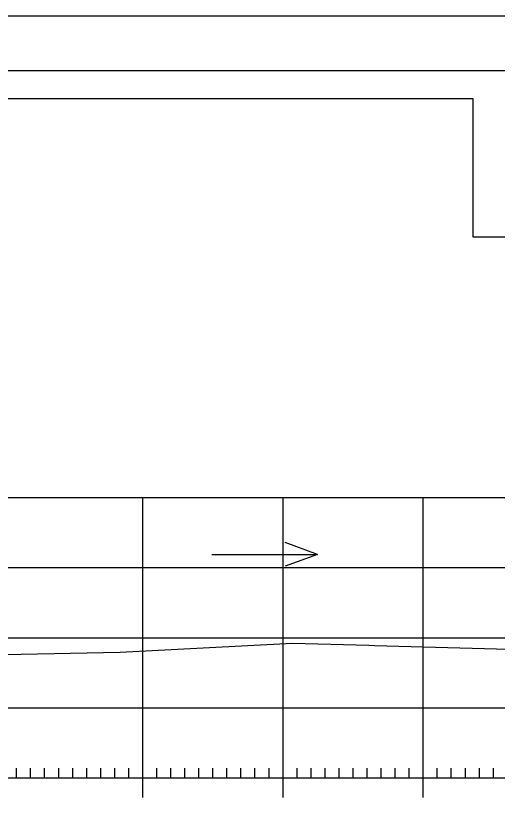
# Model space of a CAD drawing. Extents: x 1368910 to 1369601, y 380116 to 380950.
# Drawn here: x 1369141.2 to 1369175.5, y 380680.7 to 380737.1 of the extents above; entities that cross this region are included whole.
import ezdxf

# ---------------------------------------------------------------- set-up
doc = ezdxf.new("R2010")
doc.units = 0
for name, color, linetype in [('R_Axis', 7, 'Continuous'), ('R_Border', 7, 'Continuous'), ('R_Exist Surface', 7, 'Continuous'), ('R_Grid', 7, 'Continuous'), ('R_No Plot', 7, 'Continuous'), ('R_Water Annot', 7, 'Continuous')]:
    doc.layers.add(name, color=color, linetype=linetype)

msp = doc.modelspace()

# ---------------------------------------------------------------- linework, layer by layer
at = {"layer": 'R_Axis'}
for p, q in [((1369150.244, 380681.359), (1369150.244, 380684.159)), ((1369160.244, 380681.359), (1369160.244, 380684.159)), ((1369170.244, 380681.359), (1369170.244, 380684.159)), ((1369141.244, 380682.759), (1369141.244, 380683.459)), ((1369142.244, 380682.759), (1369142.244, 380683.459)), ((1369143.244, 380682.759), (1369143.244, 380683.459)), ((1369144.244, 380682.759), (1369144.244, 380683.459)), ((1369145.244, 380682.759), (1369145.244, 380683.459)), ((1369146.244, 380682.759), (1369146.244, 380683.459)), ((1369147.244, 380682.759), (1369147.244, 380683.459)), ((1369148.244, 380682.759), (1369148.244, 380683.459)), ((1369149.244, 380682.759), (1369149.244, 380683.459)), ((1369151.244, 380682.759), (1369151.244, 380683.459)), ((1369152.244, 380682.759), (1369152.244, 380683.459)), ((1369153.244, 380682.759), (1369153.244, 380683.459)), ((1369154.244, 380682.759), (1369154.244, 380683.459)), ((1369155.244, 380682.759), (1369155.244, 380683.459)), ((1369156.244, 380682.759), (1369156.244, 380683.459)), ((1369157.244, 380682.759), (1369157.244, 380683.459)), ((1369158.244, 380682.759), (1369158.244, 380683.459)), ((1369159.244, 380682.759), (1369159.244, 380683.459)), ((1369161.244, 380682.759), (1369161.244, 380683.459)), ((1369162.244, 380682.759), (1369162.244, 380683.459)), ((1369163.244, 380682.759), (1369163.244, 380683.459)), ((1369164.244, 380682.759), (1369164.244, 380683.459)), ((1369165.244, 380682.759), (1369165.244, 380683.459)), ((1369166.244, 380682.759), (1369166.244, 380683.459)), ((1369167.244, 380682.759), (1369167.244, 380683.459)), ((1369168.244, 380682.759), (1369168.244, 380683.459)), ((1369169.244, 380682.759), (1369169.244, 380683.459)), ((1369171.244, 380682.759), (1369171.244, 380683.459)), ((1369172.244, 380682.759), (1369172.244, 380683.459)), ((1369173.244, 380682.759), (1369173.244, 380683.459)), ((1369174.244, 380682.759), (1369174.244, 380683.459)), ((1369175.244, 380682.759), (1369175.244, 380683.459)), ((1368940.244, 380682.759), (1369220.244, 380682.759))]:
    msp.add_line(p, q, dxfattribs=at)
at = {"layer": 'R_Border'}
msp.add_line((1368922.244, 380733.219), (1369238.424, 380733.219), dxfattribs=at)
at = {"layer": 'R_Exist Surface'}
msp.add_lwpolyline([(1369138.01, 380691.506), (1369148.634, 380691.718), (1369160.914, 380692.36), (1369166.365, 380692.219), (1369166.769, 380692.195), (1369176.35, 380691.942), (1369196.483, 380691.461), (1369202.629, 380691.551), (1369205.82, 380691.659), (1369215.91, 380691.722), (1369216.843, 380691.701), (1369220.244, 380690.869)], dxfattribs=at)
at = {"layer": 'R_Grid'}
for p, q in [((1368940.244, 380702.759), (1369220.244, 380702.759)), ((1369150.244, 380682.759), (1369150.244, 380702.759)), ((1369160.244, 380682.759), (1369160.244, 380702.759)), ((1369170.244, 380682.759), (1369170.244, 380702.759)), ((1368940.244, 380697.759), (1369220.244, 380697.759)), ((1368940.244, 380692.759), (1369220.244, 380692.759)), ((1368940.244, 380687.759), (1369220.244, 380687.759)), ((1368940.244, 380682.759), (1369220.244, 380682.759))]:
    msp.add_line(p, q, dxfattribs=at)
at = {"layer": 'R_No Plot'}
for points in [[(1368909.836, 380737.113), (1369243.176, 380737.113), (1369243.176, 380523.776), (1368909.836, 380523.776)], [(1369236.424, 380632.489), (1368924.244, 380632.489), (1368924.244, 380731.219), (1369173.784, 380731.219), (1369173.784, 380721.339), (1369191.324, 380721.339), (1369215.424, 380721.339), (1369215.424, 380699.006), (1369236.424, 380699.006)], [(1368924.244, 380731.219), (1369173.784, 380731.219), (1369173.784, 380721.339), (1369191.324, 380721.339), (1369215.424, 380721.339), (1369215.424, 380699.006), (1369236.424, 380699.006), (1369236.424, 380529.759), (1368924.244, 380529.759)]]:
    msp.add_lwpolyline(points, close=True, dxfattribs=at)
at = {"layer": 'R_Water Annot'}
for p, q in [((1369162.703, 380698.696), (1369160.395, 380699.536)), ((1369155.161, 380698.696), (1369162.703, 380698.696)), ((1369162.703, 380698.696), (1369160.395, 380697.856))]:
    msp.add_line(p, q, dxfattribs=at)

doc.saveas('drawing.dxf')
